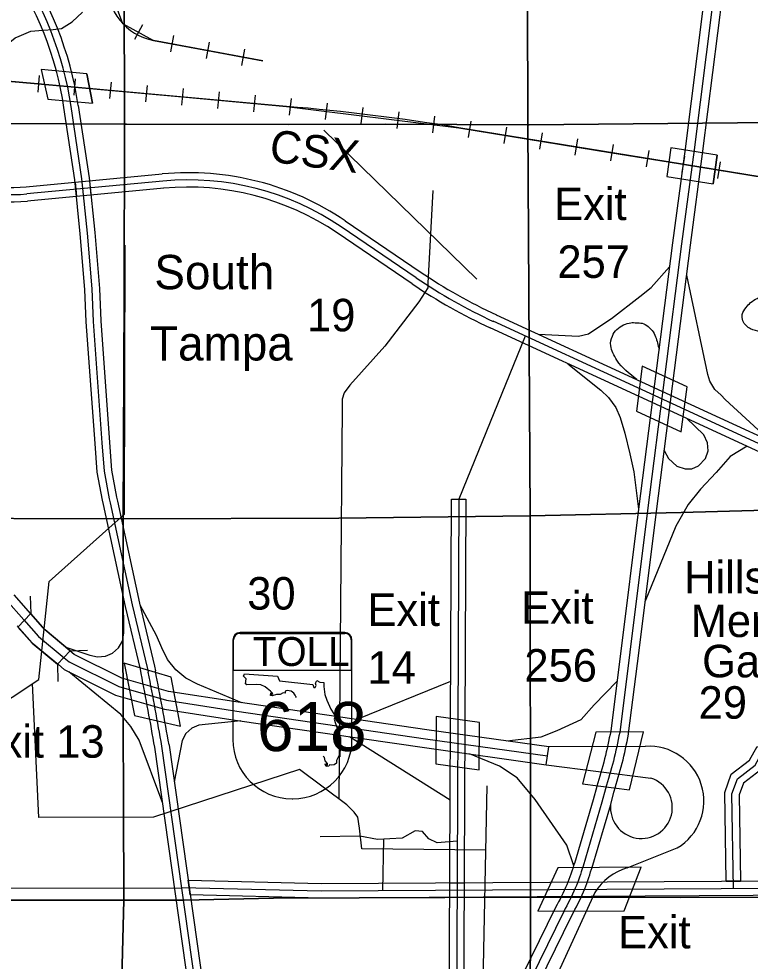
# Model space of a CAD drawing. Extents: x 380424 to 701066, y 1117407 to 1412949.
# Drawn here: x 540932 to 551056, y 1303894 to 1316942 of the extents above; entities that cross this region are included whole.
import ezdxf

# ---------------------------------------------------------------- set-up
doc = ezdxf.new("R2010")
doc.units = 0
for name, color, linetype in [('Bridges   Interstate', 7, 'Continuous'), ('Bridges and Drawbridges Tollroads', 7, 'Continuous'), ('Bridges and Drawbridges US Highways', 7, 'Continuous'), ('Communities and Subdivisions Names without Post Office', 7, 'Continuous'), ('Culture Text', 7, 'Continuous'), ('Interstate Divided Highway Outline and Fill', 7, 'Continuous'), ('Interstate Highway Center Lines', 7, 'Continuous'), ('Interstate Ramps', 7, 'Continuous'), ('Interstates Related Text', 7, 'Continuous'), ('Lakes and Ponds', 7, 'Continuous'), ('Local Roads Divided Highway Outline and Fill', 7, 'Continuous'), ('Local Roads Paved', 7, 'Continuous'), ('Masks for Road Features', 7, 'Continuous'), ('Narrow Canals', 7, 'Continuous'), ('Railroads', 7, 'Continuous'), ('Railroads Text', 7, 'Continuous'), ('Roadshilelds Tollroads', 7, 'Continuous'), ('Section Lines', 7, 'Continuous'), ('Section Numbers', 7, 'Continuous'), ('State Route Divided Highway Outline and Fill', 7, 'Continuous'), ('State Routes Highway Center Lines', 7, 'Continuous'), ('Toll Divided Highway Outline and Fill', 7, 'Continuous'), ('Toll Ramps', 7, 'Continuous'), ('Tollroads Related Text', 7, 'Continuous'), ('Township  and Range lines', 7, 'Continuous'), ('US Route Divided Highway Outline and Fill', 7, 'Continuous'), ('US Routes Highway Center Lines', 7, 'Continuous')]:
    doc.layers.add(name, color=color, linetype=linetype)

msp = doc.modelspace()

# ---------------------------------------------------------------- linework, layer by layer
at = {"layer": 'Bridges   Interstate'}
for p, q in [((549956, 1315158), (549903, 1314761)), ((550598, 1315053), (550545, 1314656))]:
    msp.add_line(p, q, dxfattribs=at)
at = {"layer": 'Bridges and Drawbridges Tollroads'}
for p, q in [((541090, 1308948), (541097, 1308707)), ((541643, 1308193), (541884, 1308200)), ((541467, 1308006), (541473, 1307765))]:
    msp.add_line(p, q, dxfattribs=at)
msp.add_lwpolyline([(540920, 1308520), (541116, 1308299), (541467, 1308006), (541643, 1308193), (541295, 1308483), (541097, 1308707)], close=True, dxfattribs=at)
at = {"layer": 'Bridges and Drawbridges US Highways'}
for p, q in [((541240, 1316240), (541335, 1315830)), ((541874, 1316182), (541953, 1315773))]:
    msp.add_line(p, q, dxfattribs=at)
at = {"layer": 'Interstate Divided Highway Outline and Fill'}
for points in [[(550718, 1329903), (550708, 1326061), (550708, 1322923), (550698, 1321670), (550698, 1320089), (550688, 1319678), (550678, 1319331), (550639, 1318994), (550568, 1318410), (550155, 1315142), (549983, 1313842), (549512, 1310151), (549264, 1308188), (549126, 1307083)], [(549372, 1307035), (549374, 1307046), (549513, 1308157), (549760, 1310120), (550231, 1313810), (550403, 1315110), (550816, 1318380), (550887, 1318965), (550928, 1319313), (550938, 1319671), (550948, 1320086), (550948, 1321669), (550958, 1322922), (550958, 1326061), (550968, 1329906)], [(548933, 1306316), (548932, 1306313), (548885, 1306129), (548623, 1305246), (548625, 1305252)], [(548861, 1305169), (548863, 1305175), (549126, 1306063), (549174, 1306251), (549173, 1306247)], [(548363, 1304638), (548363, 1304637), (546665, 1301170), (544220, 1296228), (544214, 1296214), (544181, 1296147), (544116, 1296010), (544053, 1295872), (543993, 1295732), (543935, 1295591), (543880, 1295450), (543827, 1295307), (543770, 1295144), (543770, 1295143)], [(544007, 1295063), (544007, 1295062), (544062, 1295222), (544114, 1295361), (544167, 1295499), (544224, 1295635), (544281, 1295770), (544343, 1295904), (544406, 1296039), (544438, 1296104), (544444, 1296117), (546889, 1301060), (548587, 1304527), (548587, 1304526)]]:
    msp.add_lwpolyline(points, dxfattribs=at)
for points in [[(549126, 1307083), (549041, 1306695), (548933, 1306316)], [(549173, 1306247), (549284, 1306634), (549372, 1307035)], [(548625, 1305252), (548519, 1304952), (548363, 1304638)], [(548587, 1304526), (548750, 1304855), (548861, 1305169)]]:
    msp.add_spline(points, degree=3, dxfattribs=at)
at = {"layer": 'Interstate Highway Center Lines'}
for points in [[(550843, 1329905), (550833, 1326061), (550833, 1322923), (550823, 1321669), (550823, 1320087), (550813, 1319674), (550803, 1319322), (550763, 1318979), (550692, 1318395), (550279, 1315126), (550107, 1313826), (549636, 1310135), (549389, 1308173), (549250, 1307062)], [(549053, 1306282), (549005, 1306096), (548743, 1305210)], [(548475, 1304582), (546777, 1301115), (544332, 1296172), (544326, 1296159), (544293, 1296093), (544229, 1295957), (544167, 1295821), (544108, 1295683), (544051, 1295545), (543997, 1295405), (543944, 1295264), (543889, 1295103)]]:
    msp.add_lwpolyline(points, dxfattribs=at)
for points in [[(549250, 1307062), (549163, 1306665), (549053, 1306282)], [(548743, 1305210), (548635, 1304904), (548475, 1304582)]]:
    msp.add_spline(points, degree=3, dxfattribs=at)
at = {"layer": 'Interstate Ramps'}
for points in [[(548127, 1312575), (548682, 1312546), (548819, 1312578), (548906, 1312639), (549138, 1312791), (549529, 1313095), (549686, 1313224), (549941, 1313507)], [(551340, 1311094), (550710, 1311671), (550656, 1311731), (550567, 1311809), (550497, 1311923), (550471, 1312019), (550178, 1313393)], [(548534, 1312167), (548989, 1311801), (549093, 1311697), (549198, 1311559), (549257, 1311422), (549323, 1311207), (549390, 1310918), (549446, 1310669), (549512, 1310151)], [(549868, 1310967), (549924, 1310856), (550039, 1310747), (550157, 1310710), (550251, 1310713), (550342, 1310754), (550438, 1310854), (550475, 1310961), (550468, 1311072), (550416, 1311183), (550175, 1311411)], [(551014, 1311024), (550780, 1310883), (550588, 1310662), (550370, 1310430), (550199, 1310216), (550028, 1309916), (549603, 1308879)], [(548905, 1304844), (547355, 1301459), (547298, 1301018), (547184, 1300634), (547056, 1300378), (546900, 1300136), (546639, 1299836)]]:
    msp.add_lwpolyline(points, dxfattribs=at)
msp.add_spline([(549489, 1311947), (549211, 1312215), (549157, 1312316), (549126, 1312416), (549149, 1312548), (549211, 1312641), (549304, 1312703), (549405, 1312734), (549482, 1312734), (549560, 1312726), (549645, 1312680), (549699, 1312626), (549746, 1312540), (549795, 1312366)], degree=3, dxfattribs=at)
at = {"layer": 'Lakes and Ponds'}
msp.add_spline([(551701, 1313250), (551463, 1313171), (551278, 1313124), (551152, 1313071), (551062, 1313013), (550999, 1312944), (550946, 1312849), (550956, 1312760), (551062, 1312649), (551199, 1312612), (551342, 1312580), (551490, 1312564), (551606, 1312543), (551780, 1312511), (551917, 1312490), (552028, 1312485), (552197, 1312485), (552308, 1312511), (552355, 1312554), (552355, 1312628), (552366, 1312765), (552387, 1312876), (552392, 1312955), (552397, 1313023), (552403, 1313108), (552366, 1313182), (552260, 1313250), (552128, 1313272), (552007, 1313277), (551701, 1313250)], degree=3, dxfattribs=at)
at = {"layer": 'Local Roads Divided Highway Outline and Fill'}
msp.add_lwpolyline([(540857, 1294262), (540947, 1299653), (540964, 1301390), (541248, 1301817), (541797, 1302178), (542470, 1302279), (545882, 1302199), (546237, 1302317), (546579, 1302555), (546774, 1302856), (546890, 1303086), (546922, 1310292), (547122, 1310292), (547090, 1303038), (546948, 1302756), (546725, 1302413), (546328, 1302137), (545912, 1301998), (542482, 1302079), (541870, 1301987), (541392, 1301673), (541163, 1301329), (541147, 1299651), (541056, 1294192)], dxfattribs=at)
for points in [[(550723, 1305001), (550704, 1306229), (550795, 1306481), (551048, 1306676), (551151, 1306866), (551327, 1306770), (551203, 1306543), (550964, 1306358), (550904, 1306195), (550923, 1305002)], [(545118, 1304968), (558575, 1305048), (558576, 1304848), (545116, 1304768), (543304, 1304812), (543276, 1305013)]]:
    msp.add_lwpolyline(points, close=True, dxfattribs=at)
at = {"layer": 'Local Roads Paved'}
msp.add_line((545973, 1304873), (545983, 1305582), dxfattribs=at)
for points in [[(547943, 1312549), (547022, 1310292), (546990, 1303062), (546861, 1302806), (546652, 1302484), (546283, 1302227), (545897, 1302098), (542476, 1302179), (541834, 1302082), (541320, 1301745), (541063, 1301359), (541047, 1299652), (540956, 1294227)], [(543188, 1304915), (545117, 1304868), (558571, 1304948), (558571, 1304948), (558576, 1304948), (558566, 1309023), (558563, 1310368)], [(550825, 1304902), (550804, 1306212), (550879, 1306420), (551126, 1306609), (551239, 1306818)], [(547001, 1305557), (546721, 1305530), (546607, 1305587), (546522, 1305691), (546418, 1305700), (546238, 1305596), (545897, 1305577), (545651, 1305624), (545102, 1305615)]]:
    msp.add_lwpolyline(points, dxfattribs=at)
at = {"layer": 'Masks for Road Features'}
for p, q in [((541710, 1314682), (541730, 1314483)), ((541909, 1314701), (541929, 1314502)), ((543276, 1305013), (543304, 1304812)), ((546898, 1304978), (547098, 1304979)), ((550723, 1305001), (550923, 1305002)), ((546897, 1304778), (547097, 1304779))]:
    msp.add_line(p, q, dxfattribs=at)
for points in [[(541240, 1316240), (541335, 1315830), (541953, 1315773), (541874, 1316182)], [(549956, 1315158), (549903, 1314761), (550545, 1314656), (550598, 1315053)], [(549563, 1312133), (549484, 1311509), (550102, 1311224), (550182, 1311847)], [(542390, 1308020), (542532, 1307294), (543172, 1307146), (543043, 1307824)], [(546708, 1307282), (546705, 1306626), (547305, 1306542), (547308, 1307198)], [(548918, 1307065), (548734, 1306348), (549386, 1306264), (549578, 1307068)], [(548392, 1305187), (548115, 1304585), (549311, 1304592), (549547, 1305193)]]:
    msp.add_lwpolyline(points, close=True, dxfattribs=at)
at = {"layer": 'Narrow Canals'}
msp.add_line((547335, 1302322), (547415, 1306322), dxfattribs=at)
for points in [[(539756, 1315084), (539814, 1315828), (539825, 1315928), (539877, 1316055), (539941, 1316187), (540004, 1316255), (540147, 1316266), (540273, 1316271), (540363, 1316287), (540463, 1316334), (540569, 1316393), (540717, 1316514), (540806, 1316619), (540880, 1316678), (540938, 1316704), (541097, 1316773), (541265, 1316783), (541408, 1316794), (541524, 1316810), (541672, 1316899), (541814, 1317036)], [(545155, 1315400), (547272, 1313337)], [(546665, 1314566), (546596, 1313284), (546596, 1313215), (546470, 1313025), (546000, 1312408), (545514, 1311869), (545435, 1311764), (545409, 1311674), (545409, 1311552), (545361, 1306141)], [(535738, 1305324), (537486, 1305329), (541207, 1307794), (541350, 1309151), (542395, 1310085), (542406, 1313806)], [(547397, 1305429), (545678, 1305451), (545646, 1305736), (545625, 1305889), (545572, 1305958), (545472, 1306058), (544818, 1306549), (542796, 1305889), (541207, 1305884), (541120, 1307737)]]:
    msp.add_lwpolyline(points, dxfattribs=at)
at = {"layer": 'Railroads'}
for p, q in [((542642, 1316860), (542531, 1316658)), ((543074, 1316709), (543031, 1316483)), ((544312, 1316359), (542796, 1316644)), ((543565, 1316617), (543523, 1316391)), ((544056, 1316524), (544014, 1316298)), ((541214, 1316157), (541193, 1315928)), ((541712, 1316112), (541691, 1315883)), ((542210, 1316066), (542189, 1315837)), ((542708, 1316021), (542687, 1315792)), ((543206, 1315976), (543185, 1315747)), ((543704, 1315930), (543683, 1315701)), ((544202, 1315885), (544181, 1315656)), ((544703, 1315837), (544675, 1315609)), ((545199, 1315776), (545171, 1315548)), ((545695, 1315715), (545667, 1315486)), ((546192, 1315653), (546163, 1315425)), ((546688, 1315592), (546660, 1315364)), ((547188, 1315524), (547151, 1315297)), ((547681, 1315443), (547644, 1315216)), ((548175, 1315363), (548138, 1315136)), ((548668, 1315282), (548631, 1315055)), ((549162, 1315202), (549124, 1314975)), ((549655, 1315121), (549618, 1314894)), ((550148, 1315040), (550111, 1314813)), ((550642, 1314960), (550605, 1314733))]:
    msp.add_line(p, q, dxfattribs=at)
for points in [[(540934, 1321217), (540832, 1321056), (540777, 1320737), (540995, 1319749), (541196, 1319282), (542041, 1318030), (542163, 1317602), (542158, 1317442), (542369, 1316878), (542796, 1316644), (543544, 1316504)], [(544639, 1315729), (541145, 1316048), (531498, 1316902)], [(543544, 1316504), (544312, 1316359)], [(537219, 1316395), (541145, 1316048), (543195, 1315861)], [(543195, 1315861), (544639, 1315729), (547023, 1315434), (549143, 1315088)], [(570156, 1311661), (549923, 1314961), (547023, 1315434)], [(549143, 1315088), (549923, 1314961), (555065, 1314122)]]:
    msp.add_lwpolyline(points, dxfattribs=at)
for centre, radius, start, end in [((542941, 1317414), 784, 177.9904, 259.3671), ((542040, 1284936), 30903, 80.7196, 85.1753)]:
    msp.add_arc(centre, radius, start, end, dxfattribs=at)
at = {"layer": 'Roadshilelds Tollroads'}
for p, q in [((543894, 1308343), (543894, 1306963)), ((543904, 1307918), (543904, 1308343)), ((545444, 1308443), (543994, 1308443)), ((543994, 1308433), (545444, 1308433)), ((545534, 1308343), (545534, 1307918)), ((545544, 1306963), (545544, 1308343)), ((545534, 1307918), (543904, 1307918)), ((544714, 1306143), (544724, 1306143))]:
    msp.add_line(p, q, dxfattribs=at)
for points in [[(544777, 1307544), (544767, 1307557), (544757, 1307579), (544737, 1307603), (544702, 1307633), (544645, 1307641), (544620, 1307631), (544618, 1307606), (544593, 1307609), (544550, 1307584), (544500, 1307584), (544438, 1307568), (544416, 1307573), (544419, 1307609), (544432, 1307584), (544446, 1307598), (544416, 1307633), (544370, 1307669), (544340, 1307693), (544280, 1307721), (544217, 1307723), (544089, 1307721), (544070, 1307734), (544081, 1307805), (544043, 1307840), (544056, 1307873)], [(544056, 1307873), (544514, 1307840), (544539, 1307775), (545004, 1307723), (545015, 1307685), (545034, 1307685), (545048, 1307712), (545040, 1307745), (545056, 1307778), (545097, 1307759), (545152, 1307751), (545152, 1307699), (545168, 1307587), (545195, 1307508), (545252, 1307385), (545291, 1307320), (545312, 1307290), (545296, 1307244), (545318, 1307186), (545345, 1307107), (545364, 1307042), (545386, 1306985), (545386, 1306933), (545380, 1306829), (545378, 1306769), (545375, 1306723), (545364, 1306737), (545350, 1306707), (545331, 1306674), (545331, 1306636), (545299, 1306611), (545263, 1306606), (545233, 1306611), (545222, 1306595), (545187, 1306589), (545171, 1306619), (545179, 1306633), (545190, 1306614), (545203, 1306608), (545203, 1306633), (545173, 1306668), (545162, 1306712), (545144, 1306732)]]:
    msp.add_lwpolyline(points, dxfattribs=at)
for centre, radius, start, end in [((543994, 1308343), 100, 90, 180), ((543994, 1308343), 90, 90, 180), ((545444, 1308343), 100, 0, 90), ((545444, 1308343), 90, 0, 90), ((544714, 1306963), 820, 180, 270), ((544724, 1306963), 820, 270, 0)]:
    msp.add_arc(centre, radius, start, end, dxfattribs=at)
at = {"layer": 'Section Lines'}
for points in [[(542386, 1320759), (542387, 1319357), (542393, 1315485), (539171, 1315502), (538275, 1315502), (537014, 1315569), (537017, 1315966), (537008, 1316935), (537091, 1320780)], [(547964, 1320794), (547964, 1320790), (547977, 1315472), (546011, 1315485), (544661, 1315481), (542422, 1315484), (542393, 1315485), (542387, 1319357), (542386, 1320759), (542396, 1320759)], [(553274, 1320791), (553287, 1315532), (553287, 1315527), (553280, 1315527), (547996, 1315472), (547977, 1315472), (547964, 1320790), (547964, 1320794), (547994, 1320794)], [(542393, 1315485), (542389, 1313118), (542377, 1310019), (542370, 1310019), (539345, 1310027), (537034, 1310031), (537016, 1311444), (537010, 1315115), (537014, 1315569), (538275, 1315502), (539171, 1315502)], [(553287, 1315527), (553289, 1314277), (553291, 1310194), (550100, 1310106), (548009, 1310059), (547977, 1315472), (547996, 1315472), (553280, 1315527)], [(547977, 1315472), (548009, 1310059), (545363, 1310029), (542377, 1310019), (542389, 1313118), (542393, 1315485), (542422, 1315484), (544661, 1315481), (546011, 1315485)], [(553291, 1310194), (553291, 1310190), (553304, 1304785), (553304, 1304779), (553282, 1304778), (550093, 1304776), (548016, 1304780), (548009, 1310059), (550100, 1310106)], [(542377, 1310019), (542373, 1308509), (542384, 1304778), (542384, 1304738), (537107, 1304738), (537072, 1304738), (537072, 1304789), (537076, 1306833), (537034, 1310031), (539345, 1310027), (542370, 1310019)], [(548009, 1310059), (548016, 1304780), (544459, 1304764), (543222, 1304738), (542384, 1304738), (542384, 1304778), (542373, 1308509), (542377, 1310019), (545363, 1310029)], [(542384, 1304738), (542356, 1303658), (542354, 1301980), (542312, 1299491), (542305, 1299491), (539444, 1299487), (537084, 1299501), (537082, 1299814), (537097, 1302273), (537072, 1304738), (537107, 1304738)], [(548016, 1304780), (548002, 1299470), (545296, 1299469), (542312, 1299491), (542354, 1301980), (542356, 1303658), (542384, 1304738), (543222, 1304738), (544459, 1304764)], [(553304, 1304779), (553307, 1299491), (553275, 1299491), (548002, 1299470), (548016, 1304780), (550093, 1304776), (553282, 1304778)]]:
    msp.add_lwpolyline(points, close=True, dxfattribs=at)
at = {"layer": 'State Route Divided Highway Outline and Fill'}
for p, q in [((541032, 1314618), (542918, 1314795)), ((542937, 1314596), (541050, 1314419)), ((545450, 1314145), (546490, 1313439)), ((546377, 1313273), (545337, 1313980))]:
    msp.add_line(p, q, dxfattribs=at)
for points in [[(547542, 1312844), (549604, 1311894), (552534, 1310543)], [(552451, 1310361), (549520, 1311712), (547458, 1312663)]]:
    msp.add_lwpolyline(points, dxfattribs=at)
for centre, radius, start, end in [((540826, 1316807), 2199, 240.6982, 275.3635), ((540826, 1316807), 2399, 240.6982, 275.3635), ((543279, 1310948), 3864, 55.8279, 95.3639), ((543279, 1310948), 3664, 55.8279, 95.3635), ((550623, 1319526), 7358, 235.8277, 245.2494), ((550623, 1319526), 7558, 235.8277, 245.2494)]:
    msp.add_arc(centre, radius, start, end, dxfattribs=at)
at = {"layer": 'State Routes Highway Center Lines'}
for p, q in [((542927, 1314696), (541041, 1314519)), ((546434, 1313356), (545393, 1314062))]:
    msp.add_line(p, q, dxfattribs=at)
for points in [[(552493, 1310452), (549562, 1311803), (547500, 1312754)], [(543190, 1304906), (528284, 1304900), (528242, 1304911), (528179, 1304927), (527978, 1304995), (527941, 1305001), (527857, 1305011), (526349, 1305007)]]:
    msp.add_lwpolyline(points, dxfattribs=at)
for centre, radius, start, end in [((540826, 1316807), 2299, 240.6982, 275.3635), ((543279, 1310948), 3764, 55.8279, 95.3635), ((550623, 1319526), 7458, 235.8277, 245.2494)]:
    msp.add_arc(centre, radius, start, end, dxfattribs=at)
at = {"layer": 'Toll Divided Highway Outline and Fill'}
msp.add_lwpolyline([(540909, 1308537), (541118, 1308301), (541479, 1308000), (541561, 1307932), (542269, 1307578), (542948, 1307383), (543929, 1307232), (546546, 1306851), (548232, 1306614), (548267, 1306862), (546581, 1307098), (543966, 1307479), (543002, 1307628), (542360, 1307812), (541699, 1308142), (541640, 1308192), (541293, 1308481), (541096, 1308704), (540865, 1308966)], dxfattribs=at)
at = {"layer": 'Toll Ramps'}
for p, q in [((546910, 1307768), (545609, 1307240)), ((546903, 1306123), (545510, 1307001)), ((549605, 1306868), (548267, 1306862)), ((548232, 1306614), (549683, 1306427)), ((549355, 1305184), (550047, 1305461))]:
    msp.add_line(p, q, dxfattribs=at)
for points in [[(540154, 1310672), (540332, 1310091), (540544, 1309418), (540757, 1308899), (541003, 1308620), (541205, 1308391), (541560, 1308096), (541630, 1308037), (542314, 1307695), (542975, 1307506), (543948, 1307355), (546564, 1306974), (548249, 1306738)], [(541582, 1308240), (541916, 1308130), (542022, 1308106), (542130, 1308116), (542230, 1308159), (542311, 1308232), (542365, 1308326), (542387, 1308435), (542380, 1308942)], [(544019, 1307471), (543404, 1307728), (543244, 1307812), (543104, 1307928), (542992, 1308070), (542911, 1308233), (542836, 1308405), (542611, 1308823)], [(542924, 1306076), (542596, 1306955), (542484, 1307144), (542342, 1307310), (541623, 1307900)], [(547686, 1306943), (548163, 1306999), (548385, 1307090), (548718, 1307242), (548899, 1307444), (549212, 1307768)], [(544003, 1307221), (543426, 1307162), (543326, 1307118), (543246, 1307044), (543193, 1306949), (543083, 1306378)], [(548613, 1305215), (548518, 1305499), (548082, 1306131), (547830, 1306434), (547588, 1306596), (547169, 1306763)]]:
    msp.add_lwpolyline(points, dxfattribs=at)
for centre, radius, start, end in [((549656, 1306111), 759, 301.0767, 93.8116), ((549551, 1306020), 428, 174.297, 72.0134), ((549573, 1304429), 786, 106.069, 148.1155)]:
    msp.add_arc(centre, radius, start, end, dxfattribs=at)
at = {"layer": 'Township  and Range lines'}
for p, q in [((542387, 1319357), (542393, 1315485)), ((542393, 1315485), (542389, 1313118)), ((542389, 1313118), (542377, 1310019)), ((542377, 1310019), (542373, 1308509)), ((542373, 1308509), (542384, 1304778)), ((542384, 1304738), (542356, 1303658)), ((542384, 1304778), (542384, 1304738))]:
    msp.add_line(p, q, dxfattribs=at)
at = {"layer": 'US Route Divided Highway Outline and Fill'}
for points in [[(542626, 1307876), (542626, 1307876), (542614, 1307938), (542409, 1308806), (542104, 1310216), (542089, 1310275), (542018, 1310667), (541987, 1311062), (541866, 1312747), (541847, 1313196), (541783, 1313966), (541707, 1314714), (541557, 1315713)], [(541755, 1315743), (541905, 1314739), (541982, 1313984), (542047, 1313209), (542065, 1312758), (542186, 1311077), (542216, 1310693), (542285, 1310317), (542299, 1310261), (542604, 1308850), (542810, 1307980), (542823, 1307913), (542823, 1307913)], [(543011, 1306888), (543012, 1306885), (543824, 1301121), (543824, 1301122)], [(543626, 1301093), (543626, 1301093), (542814, 1306855)]]:
    msp.add_lwpolyline(points, dxfattribs=at)
for centre, radius, start, end in [((536972, 1315028), 4836, 8.5018, 34.7961), ((536972, 1315028), 4636, 8.5022, 34.7961), ((481882, 1296184), 61859, 9.93316, 10.89435), ((481882, 1296184), 62059, 9.93162, 10.89435)]:
    msp.add_arc(centre, radius, start, end, dxfattribs=at)
at = {"layer": 'US Routes Highway Center Lines'}
msp.add_line((543725, 1301107), (542913, 1306871), dxfattribs=at)
msp.add_lwpolyline([(542725, 1307895), (542712, 1307959), (542507, 1308828), (542201, 1310238), (542187, 1310296), (542117, 1310680), (542087, 1311069), (541965, 1312753), (541947, 1313203), (541883, 1313975), (541806, 1314726), (541657, 1315727)], dxfattribs=at)
for centre, radius, start, end in [((536972, 1315028), 4736, 8.4844, 34.7961), ((481882, 1296184), 61959, 9.93162, 10.89435)]:
    msp.add_arc(centre, radius, start, end, dxfattribs=at)

# ---------------------------------------------------------------- texts
at = {"layer": 'Communities and Subdivisions Names without Post Office'}
for s, p in [('South', (542808, 1313198)), ('Tampa', (542748, 1312211))]:
    msp.add_text(s, height=475, rotation=0.0006, dxfattribs=at).set_placement(p)
at = {"layer": 'Culture Text'}
for s, p in [('Hillsborough', (550143, 1308985)), ('Memorial', (550233, 1308382)), ('Gardens', (550391, 1307824))]:
    msp.add_text(s, height=450, rotation=0.0006, dxfattribs=at).set_placement(p)
at = {"layer": 'Interstates Related Text'}
for s, p in [('Exit ', (548342, 1314155)), ('257', (548388, 1313355)), ('Exit ', (547885, 1308565)), ('256', (547931, 1307765))]:
    msp.add_text(s, height=450, dxfattribs=at).set_placement(p)
at = {"layer": 'Railroads Text'}
msp.add_text('CSX', height=450, rotation=352.4301, dxfattribs=at).set_placement((544385, 1314968))
at = {"layer": 'Roadshilelds Tollroads'}
for s, height, p in [('TOLL', 400, (544173, 1307981)), ('618', 680, (544230, 1306803))]:
    msp.add_text(s, height=height, dxfattribs=at).set_placement(p)
at = {"layer": 'Section Numbers'}
for s, p in [('19', (544922, 1312615)), ('30', (544094, 1308762)), ('29', (550343, 1307251))]:
    msp.add_text(s, height=450, dxfattribs=at).set_placement(p)
at = {"layer": 'Tollroads Related Text'}
for s, p in [('Exit ', (545758, 1308535)), ('14', (545758, 1307735)), ('Exit 13', (540279, 1306711)), ('Exit ', (549228, 1304071))]:
    msp.add_text(s, height=450, dxfattribs=at).set_placement(p)

doc.saveas('drawing.dxf')
